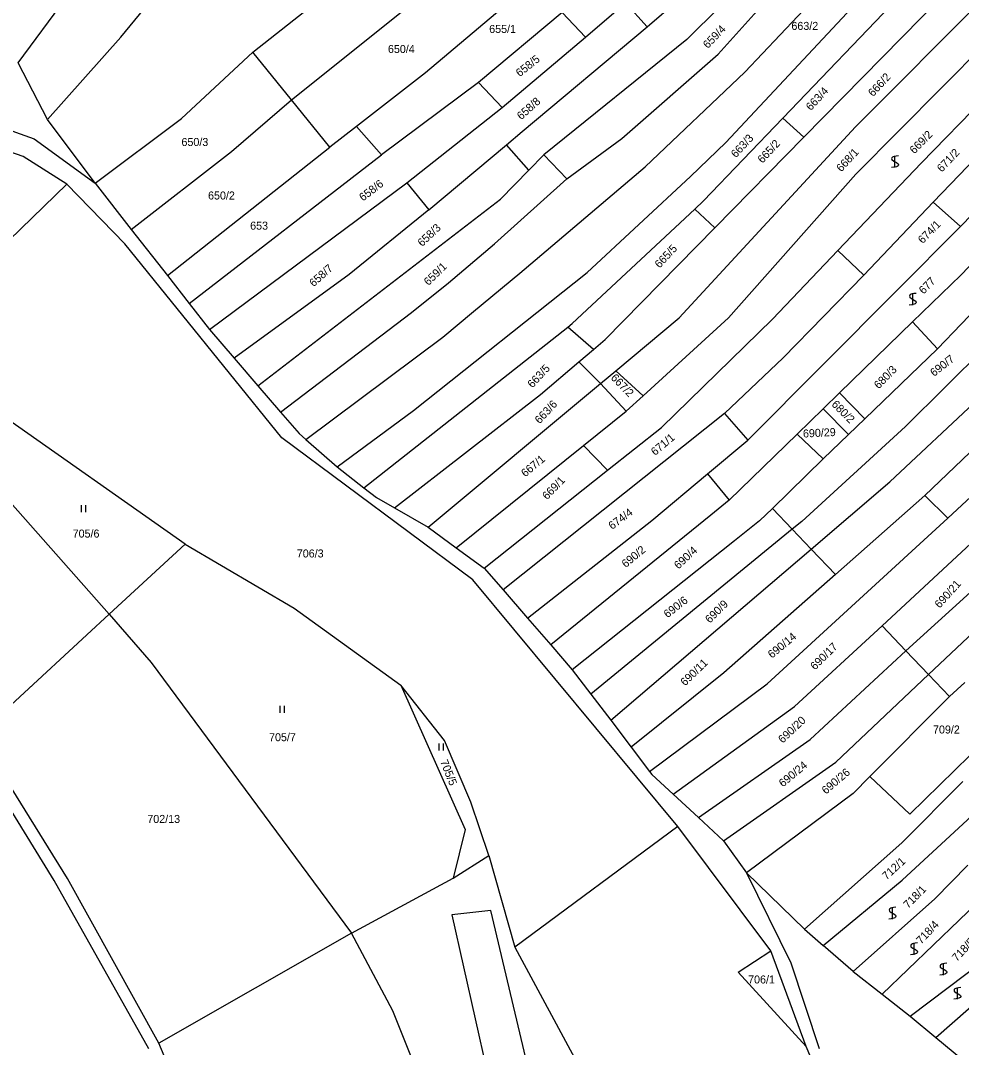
# Model space of a CAD drawing. Extents: x -580630 to -576196, y -1189024 to -1183567.
# Drawn here: x -577874.8 to -577675.1, y -1184830.5 to -1184612.4 of the extents above; entities that cross this region are included whole.
import ezdxf

# ---------------------------------------------------------------- set-up
doc = ezdxf.new("R2010")
doc.units = 0
for name, color, linetype in [('Vrstva 1', 7, 'Continuous'), ('Vrstva 18', 7, 'Continuous'), ('Vrstva 25', 7, 'Continuous'), ('Vrstva 6', 7, 'Continuous')]:
    doc.layers.add(name, color=color, linetype=linetype)

msp = doc.modelspace()

# ---------------------------------------------------------------- linework, layer by layer
at = {"layer": 'Vrstva 1'}
for p, q in [((-577726.75, -1184619.54), (-577689.59, -1184578.26)), ((-577853.5, -1184615.96), (-577826.37, -1184582.89)), ((-577708.51, -1184637.17), (-577654.58, -1184582.28)), ((-577697.57, -1184634.99), (-577649.93, -1184587.15)), ((-577697.48, -1184645.05), (-577646.87, -1184593.95)), ((-577721.07, -1184623.39), (-577697.13, -1184598.08)), ((-577772.62, -1184609.9), (-577788.81, -1184623.53)), ((-577726.28, -1184609.44), (-577733.36, -1184616.43)), ((-577683.61, -1184642.69), (-577651.02, -1184609.17)), ((-577759.79, -1184610.76), (-577777.55, -1184625.57)), ((-577681.06, -1184650.99), (-577645.6, -1184613.98)), ((-577869.04, -1184633.46), (-577853.5, -1184615.96)), ((-577733.36, -1184616.43), (-577763.71, -1184640.93)), ((-577747.18, -1184637.47), (-577726.75, -1184619.54)), ((-577675.3, -1184656.16), (-577639.35, -1184619.15)), ((-577869.04, -1184633.46), (-577875.24, -1184621.44)), ((-577788.81, -1184623.53), (-577803.45, -1184634.91)), ((-577742.2, -1184643.48), (-577721.07, -1184623.39)), ((-577675.21, -1184666.47), (-577634.28, -1184623.43)), ((-577777.55, -1184625.57), (-577798.14, -1184640.98)), ((-577881.74, -1184634.03), (-577871.9, -1184637.58)), ((-577858.94, -1184646.98), (-577869.04, -1184633.46)), ((-577729.8, -1184650.73), (-577713.02, -1184633.18)), ((-577708.51, -1184637.17), (-577713.02, -1184633.18)), ((-577803.45, -1184634.91), (-577809.15, -1184639.33)), ((-577803.45, -1184634.91), (-577798.14, -1184640.98)), ((-577734.98, -1184675.58), (-577697.57, -1184634.99)), ((-577871.9, -1184637.58), (-577858.94, -1184646.98)), ((-577758.81, -1184646.01), (-577747.18, -1184637.47)), ((-577727.43, -1184656.43), (-577708.51, -1184637.17)), ((-577874.24, -1184641.33), (-577881.62, -1184638.67)), ((-577843.61, -1184666.6), (-577809.15, -1184639.33)), ((-577788.14, -1184652.6), (-577771.65, -1184638.8)), ((-577766.9, -1184644.2), (-577771.65, -1184638.8)), ((-577864.96, -1184647.14), (-577874.24, -1184641.33)), ((-577838.99, -1184672.52), (-577798.14, -1184640.98)), ((-577766.9, -1184644.2), (-577763.71, -1184640.93)), ((-577701.31, -1184661.28), (-577683.61, -1184642.69)), ((-577772.92, -1184650.36), (-577766.9, -1184644.2)), ((-577768.83, -1184666.09), (-577742.2, -1184643.48)), ((-577881.7, -1184663.39), (-577864.96, -1184647.14)), ((-577852.6, -1184659.84), (-577864.96, -1184647.14)), ((-577858.94, -1184646.98), (-577851.28, -1184656.79)), ((-577774.15, -1184659.83), (-577758.81, -1184646.01)), ((-577724.55, -1184675.58), (-577697.48, -1184645.05)), ((-577824.41, -1184689.97), (-577772.92, -1184650.36)), ((-577731.64, -1184652.45), (-577729.8, -1184650.73)), ((-577695.81, -1184666.52), (-577681.06, -1184650.99)), ((-577675.3, -1184656.16), (-577681.06, -1184650.99)), ((-577788.14, -1184652.6), (-577805.03, -1184666.34)), ((-577757.69, -1184676.78), (-577731.64, -1184652.45)), ((-577727.43, -1184656.43), (-577731.64, -1184652.45)), ((-577851.28, -1184656.79), (-577843.61, -1184666.6)), ((-577750.72, -1184680.13), (-577727.43, -1184656.43)), ((-577688.81, -1184669.72), (-577675.3, -1184656.16)), ((-577819.32, -1184701.02), (-577852.6, -1184659.84)), ((-577783.93, -1184668.09), (-577774.15, -1184659.83)), ((-577715.21, -1184675.87), (-577701.31, -1184661.28)), ((-577843.61, -1184666.6), (-577838.99, -1184672.52)), ((-577805.03, -1184666.34), (-577829.44, -1184684.13)), ((-577778.64, -1184674.21), (-577768.83, -1184666.09)), ((-577695.81, -1184666.52), (-577712.94, -1184684.06)), ((-577685.45, -1184676.42), (-577675.21, -1184666.47)), ((-577791.77, -1184674.41), (-577783.93, -1184668.09)), ((-577720.41, -1184701.54), (-577688.81, -1184669.72)), ((-577838.99, -1184672.52), (-577834.66, -1184678.06)), ((-577669.98, -1184671.46), (-577680.16, -1184682.14)), ((-577819.59, -1184695.57), (-577791.77, -1184674.41)), ((-577785.18, -1184679.63), (-577778.64, -1184674.21)), ((-577758.64, -1184677.53), (-577757.69, -1184676.78)), ((-577753.19, -1184682.25), (-577758.64, -1184677.53)), ((-577748.46, -1184686.82), (-577734.98, -1184675.58)), ((-577742.64, -1184692.12), (-577724.55, -1184675.58)), ((-577738.74, -1184698.83), (-577715.21, -1184675.87)), ((-577700.94, -1184691.49), (-577685.45, -1184676.42)), ((-577834.66, -1184678.06), (-577829.44, -1184684.13)), ((-577814.21, -1184701.4), (-577785.18, -1184679.63)), ((-577753.19, -1184682.25), (-577750.72, -1184680.13)), ((-577905.49, -1184682.5), (-577855.96, -1184738.5)), ((-577829.44, -1184684.13), (-577824.41, -1184689.97)), ((-577756.32, -1184684.93), (-577753.19, -1184682.25)), ((-577712.94, -1184684.06), (-577725.35, -1184695.88)), ((-577680.16, -1184682.14), (-577695.56, -1184696.97)), ((-577839.85, -1184723.64), (-577894.5, -1184685.16)), ((-577751.69, -1184689.51), (-577756.32, -1184684.93)), ((-577751.69, -1184689.51), (-577748.46, -1184686.82)), ((-577742.64, -1184692.12), (-577748.46, -1184686.82)), ((-577824.41, -1184689.97), (-577819.59, -1184695.57)), ((-577788.29, -1184720.02), (-577751.69, -1184689.51)), ((-577746.21, -1184695.38), (-577742.64, -1184692.12)), ((-577704.4, -1184694.85), (-577700.94, -1184691.49)), ((-577695.56, -1184696.97), (-577700.94, -1184691.49)), ((-577709.94, -1184700.24), (-577704.4, -1184694.85)), ((-577699.03, -1184700.31), (-577704.4, -1184694.85)), ((-577819.59, -1184695.57), (-577815.66, -1184700.13)), ((-577725.35, -1184695.88), (-577772.35, -1184733.34)), ((-577755.28, -1184702.66), (-577746.21, -1184695.38)), ((-577695.56, -1184696.97), (-577699.03, -1184700.31)), ((-577750.2, -1184707.92), (-577738.74, -1184698.83)), ((-577778.77, -1184731.17), (-577819.32, -1184701.02)), ((-577815.66, -1184700.13), (-577814.21, -1184701.4)), ((-577814.21, -1184701.4), (-577807.59, -1184707.22)), ((-577728.98, -1184708.71), (-577720.41, -1184701.54)), ((-577724.35, -1184714.25), (-577709.94, -1184700.24)), ((-577782.32, -1184724.37), (-577755.28, -1184702.66)), ((-577750.2, -1184707.92), (-577755.28, -1184702.66)), ((-577807.59, -1184707.22), (-577801.88, -1184711.65)), ((-577776.38, -1184728.69), (-577750.2, -1184707.92)), ((-577740.79, -1184718.58), (-577728.98, -1184708.71)), ((-577728.98, -1184708.71), (-577724.35, -1184714.25)), ((-577801.88, -1184711.65), (-577799.22, -1184713.72)), ((-577799.22, -1184713.72), (-577795.39, -1184715.93)), ((-577795.39, -1184715.93), (-577788.29, -1184720.02)), ((-577767.16, -1184739.33), (-577740.79, -1184718.58)), ((-577788.29, -1184720.02), (-577782.32, -1184724.37)), ((-577839.85, -1184723.64), (-577816.72, -1184737.18)), ((-577782.32, -1184724.37), (-577776.38, -1184728.69)), ((-577776.38, -1184728.69), (-577772.35, -1184733.34)), ((-577735.3, -1184783.58), (-577778.77, -1184731.17)), ((-577772.35, -1184733.34), (-577767.16, -1184739.33)), ((-577855.96, -1184738.5), (-577847.08, -1184748.72)), ((-577816.72, -1184737.18), (-577794.09, -1184753.52)), ((-577767.16, -1184739.33), (-577762.25, -1184745)), ((-577762.25, -1184745), (-577757.68, -1184750.27)), ((-577847.08, -1184748.72), (-577804.52, -1184806.23)), ((-577757.68, -1184750.27), (-577753.72, -1184755.48)), ((-577784.82, -1184765.26), (-577794.09, -1184753.52)), ((-577677.61, -1184755.95), (-577674.39, -1184752.99)), ((-577753.72, -1184755.48), (-577749.52, -1184761.01)), ((-577677.61, -1184755.95), (-577694.52, -1184772.95)), ((-577749.52, -1184761.01), (-577745.2, -1184766.69)), ((-577686.03, -1184780.93), (-577666.14, -1184761.44)), ((-577864.77, -1184794.61), (-577883.73, -1184764.12)), ((-577867.64, -1184795), (-577885.53, -1184765.94)), ((-577779.21, -1184778.36), (-577784.82, -1184765.26)), ((-577745.2, -1184766.69), (-577741.27, -1184771.87)), ((-577741.27, -1184771.87), (-577740.76, -1184772.54)), ((-577740.76, -1184772.54), (-577736.29, -1184776.69)), ((-577694.52, -1184772.95), (-577698.07, -1184776.52)), ((-577694.52, -1184772.95), (-577686.03, -1184780.93)), ((-577674.76, -1184774.01), (-577687.73, -1184786.99)), ((-577736.29, -1184776.69), (-577730.92, -1184781.67)), ((-577698.07, -1184776.52), (-577720.67, -1184793.42)), ((-577775.38, -1184789.68), (-577779.21, -1184778.36)), ((-577687.65, -1184794.96), (-577670.03, -1184778.61)), ((-577730.92, -1184781.67), (-577725.59, -1184786.62)), ((-577715.51, -1184809.98), (-577735.3, -1184783.58)), ((-577725.59, -1184786.62), (-577720.67, -1184793.42)), ((-577687.73, -1184786.99), (-577708.39, -1184805.38)), ((-577775.38, -1184789.68), (-577769.87, -1184809.18)), ((-577847.56, -1184830.77), (-577867.64, -1184795)), ((-577845.39, -1184829.58), (-577864.77, -1184794.61)), ((-577720.67, -1184793.42), (-577711.32, -1184812.53)), ((-577708.39, -1184805.38), (-577720.67, -1184793.42)), ((-577704.45, -1184808.81), (-577687.65, -1184794.96)), ((-577774.97, -1184801.42), (-577783.24, -1184802.31)), ((-577757.24, -1184876.22), (-577774.97, -1184801.42)), ((-577783.24, -1184802.31), (-577766.1, -1184878.29)), ((-577795.77, -1184822.69), (-577804.52, -1184806.23)), ((-577708.39, -1184805.38), (-577704.45, -1184808.81)), ((-577769.87, -1184809.18), (-577730.89, -1184881.49)), ((-577708.03, -1184830.28), (-577715.51, -1184809.98)), ((-577698.05, -1184814.34), (-577704.45, -1184808.81)), ((-577711.32, -1184812.53), (-577705.31, -1184830.66)), ((-577698.05, -1184814.34), (-577691.93, -1184819.14)), ((-577680.53, -1184828.33), (-577665.31, -1184814.98)), ((-577691.93, -1184819.14), (-577685.97, -1184823.82)), ((-577779.32, -1184863.47), (-577795.77, -1184822.69)), ((-577685.97, -1184823.82), (-577680.53, -1184828.33)), ((-577833.27, -1184858.65), (-577845.39, -1184829.58)), ((-577691.39, -1184869.48), (-577708.03, -1184830.28)), ((-577680.53, -1184828.33), (-577672.73, -1184834.83))]:
    msp.add_line(p, q, dxfattribs=at)
at = {"layer": 'Vrstva 25'}
for p, q in [((-577861.9, -1184715.32), (-577861.9, -1184716.82)), ((-577860.9, -1184716.82), (-577860.9, -1184715.32)), ((-577819.74, -1184757.94), (-577819.74, -1184759.44)), ((-577818.74, -1184759.44), (-577818.74, -1184757.94)), ((-577786.02, -1184765.93), (-577786.02, -1184767.43)), ((-577785.02, -1184767.43), (-577785.02, -1184765.93))]:
    msp.add_line(p, q, dxfattribs=at)
for points in [[(-577688.45, -1184641.17), (-577688.96, -1184641.23), (-577689.31, -1184641.28), (-577689.55, -1184641.36), (-577689.73, -1184641.47), (-577689.85, -1184641.56), (-577689.9, -1184641.73), (-577689.85, -1184641.96), (-577689.46, -1184642.28), (-577688.9, -1184642.59), (-577688.55, -1184642.86), (-577688.48, -1184643.06), (-577688.55, -1184643.26), (-577688.71, -1184643.39), (-577688.9, -1184643.46), (-577689.43, -1184643.59), (-577689.95, -1184643.66)], [(-577689.2, -1184643.67), (-577689.2, -1184642.4), (-577689.2, -1184641.17)], [(-577684.67, -1184670.36), (-577685.18, -1184670.42), (-577685.53, -1184670.47), (-577685.77, -1184670.55), (-577685.95, -1184670.66), (-577686.07, -1184670.75), (-577686.12, -1184670.92), (-577686.07, -1184671.15), (-577685.68, -1184671.47), (-577685.12, -1184671.78), (-577684.77, -1184672.05), (-577684.7, -1184672.25), (-577684.77, -1184672.45), (-577684.93, -1184672.58), (-577685.12, -1184672.65), (-577685.65, -1184672.78), (-577686.17, -1184672.85)], [(-577685.42, -1184672.86), (-577685.42, -1184671.59), (-577685.42, -1184670.36)], [(-577688.99, -1184800.71), (-577689.5, -1184800.77), (-577689.85, -1184800.82), (-577690.09, -1184800.9), (-577690.27, -1184801.01), (-577690.39, -1184801.1), (-577690.44, -1184801.27), (-577690.39, -1184801.5), (-577690, -1184801.82), (-577689.44, -1184802.13), (-577689.09, -1184802.4), (-577689.02, -1184802.6), (-577689.09, -1184802.8), (-577689.25, -1184802.93), (-577689.44, -1184803), (-577689.97, -1184803.13), (-577690.49, -1184803.2)], [(-577689.74, -1184803.21), (-577689.74, -1184801.94), (-577689.74, -1184800.71)], [(-577684.4, -1184808.28), (-577684.91, -1184808.34), (-577685.26, -1184808.39), (-577685.5, -1184808.47), (-577685.68, -1184808.58), (-577685.8, -1184808.67), (-577685.85, -1184808.84), (-577685.8, -1184809.07), (-577685.41, -1184809.39), (-577684.85, -1184809.7), (-577684.5, -1184809.97), (-577684.43, -1184810.17), (-577684.5, -1184810.37), (-577684.66, -1184810.5), (-577684.85, -1184810.57), (-577685.38, -1184810.7), (-577685.9, -1184810.77)], [(-577685.15, -1184810.78), (-577685.15, -1184809.51), (-577685.15, -1184808.28)], [(-577678.18, -1184812.6), (-577678.69, -1184812.66), (-577679.04, -1184812.71), (-577679.28, -1184812.79), (-577679.46, -1184812.9), (-577679.58, -1184812.99), (-577679.63, -1184813.16), (-577679.58, -1184813.39), (-577679.19, -1184813.71), (-577678.63, -1184814.02), (-577678.28, -1184814.29), (-577678.21, -1184814.49), (-577678.28, -1184814.69), (-577678.44, -1184814.82), (-577678.63, -1184814.89), (-577679.16, -1184815.02), (-577679.68, -1184815.09)], [(-577678.93, -1184815.1), (-577678.93, -1184813.83), (-577678.93, -1184812.6)], [(-577675.21, -1184817.74), (-577675.72, -1184817.8), (-577676.07, -1184817.85), (-577676.31, -1184817.93), (-577676.49, -1184818.04), (-577676.61, -1184818.13), (-577676.66, -1184818.3), (-577676.61, -1184818.53), (-577676.22, -1184818.85), (-577675.66, -1184819.16), (-577675.31, -1184819.43), (-577675.24, -1184819.63), (-577675.31, -1184819.83), (-577675.47, -1184819.96), (-577675.66, -1184820.03), (-577676.19, -1184820.16), (-577676.71, -1184820.23)], [(-577675.96, -1184820.24), (-577675.96, -1184818.97), (-577675.96, -1184817.74)]]:
    msp.add_lwpolyline(points, dxfattribs=at)
at = {"layer": 'Vrstva 6'}
for p, q in [((-577875.24, -1184621.44), (-577857.74, -1184597.59)), ((-577825.44, -1184619.12), (-577797.8, -1184597.29)), ((-577725.12, -1184638.34), (-577691.97, -1184602.89)), ((-577817.28, -1184629.24), (-577788.12, -1184605.95)), ((-577713.02, -1184633.18), (-577687.79, -1184606.79)), ((-577754.88, -1184615.96), (-577746.39, -1184608.65)), ((-577746.39, -1184608.65), (-577741.75, -1184613.77)), ((-577741.75, -1184613.77), (-577735.24, -1184608.04)), ((-577754.88, -1184615.96), (-577759.79, -1184610.76)), ((-577768.3, -1184635.99), (-577741.75, -1184613.77)), ((-577772.55, -1184630.87), (-577754.88, -1184615.96)), ((-577840.63, -1184633.25), (-577825.44, -1184619.12)), ((-577817.28, -1184629.24), (-577825.44, -1184619.12)), ((-577772.55, -1184630.87), (-577777.55, -1184625.57)), ((-577829.98, -1184640.22), (-577817.28, -1184629.24)), ((-577809.15, -1184639.33), (-577817.28, -1184629.24)), ((-577792.78, -1184646.87), (-577772.55, -1184630.87)), ((-577858.94, -1184646.98), (-577840.63, -1184633.25)), ((-577771.65, -1184638.8), (-577768.3, -1184635.99)), ((-577732.59, -1184645.56), (-577725.12, -1184638.34)), ((-577851.28, -1184656.79), (-577829.98, -1184640.22)), ((-577758.81, -1184646.01), (-577763.71, -1184640.93)), ((-577834.66, -1184678.06), (-577792.78, -1184646.87)), ((-577792.78, -1184646.87), (-577788.14, -1184652.6)), ((-577754.54, -1184665.94), (-577732.59, -1184645.56)), ((-577701.31, -1184661.28), (-577695.81, -1184666.52)), ((-577791.36, -1184695.2), (-577754.54, -1184665.94)), ((-577801.88, -1184711.65), (-577758.64, -1184677.53)), ((-577665.83, -1184677.6), (-577686.98, -1184698.66)), ((-577685.45, -1184676.42), (-577680.16, -1184682.14)), ((-577764.41, -1184691.86), (-577756.32, -1184684.93)), ((-577751.69, -1184689.51), (-577746.21, -1184695.38)), ((-577682.84, -1184713.25), (-577658.03, -1184689.52)), ((-577795.39, -1184715.93), (-577764.41, -1184691.86)), ((-577690.26, -1184710.38), (-577671.38, -1184692.68)), ((-577677.99, -1184718.1), (-577651.69, -1184693.56)), ((-577807.59, -1184707.22), (-577791.36, -1184695.2)), ((-577725.35, -1184695.88), (-577720.41, -1184701.54)), ((-577686.98, -1184698.66), (-577708.99, -1184718.78)), ((-577709.94, -1184700.24), (-577704.44, -1184705.52)), ((-577699.03, -1184700.31), (-577704.44, -1184705.52)), ((-577704.44, -1184705.52), (-577715.19, -1184716.01)), ((-577706.98, -1184724.67), (-577690.26, -1184710.38)), ((-577724.35, -1184714.25), (-577728.29, -1184717.44)), ((-577701.81, -1184730.07), (-577682.84, -1184713.25)), ((-577677.99, -1184718.1), (-577682.84, -1184713.25)), ((-577715.19, -1184716.01), (-577717.93, -1184718.69)), ((-577711, -1184720.43), (-577715.19, -1184716.01)), ((-577728.29, -1184717.44), (-577762.25, -1184745)), ((-577717.93, -1184718.69), (-577723.24, -1184722.91)), ((-577716.34, -1184753.24), (-577677.99, -1184718.1)), ((-577708.99, -1184718.78), (-577711, -1184720.43)), ((-577711, -1184720.43), (-577753.72, -1184755.48)), ((-577706.98, -1184724.67), (-577711, -1184720.43)), ((-577691.94, -1184740.98), (-577669.51, -1184720.11)), ((-577723.24, -1184722.91), (-577757.68, -1184750.27)), ((-577855.96, -1184738.5), (-577839.85, -1184723.64)), ((-577749.52, -1184761.01), (-577706.98, -1184724.67)), ((-577701.81, -1184730.07), (-577706.98, -1184724.67)), ((-577686.88, -1184746.27), (-577663.87, -1184725.35)), ((-577682.08, -1184751.28), (-577658.55, -1184729.13)), ((-577701.81, -1184730.07), (-577725.53, -1184750.93)), ((-577883.73, -1184764.12), (-577855.96, -1184738.5)), ((-577710.51, -1184758.1), (-577691.94, -1184740.98)), ((-577691.94, -1184740.98), (-577686.88, -1184746.27)), ((-577686.88, -1184746.27), (-577707.16, -1184765.05)), ((-577686.88, -1184746.27), (-577682.08, -1184751.28)), ((-577725.53, -1184750.93), (-577745.2, -1184766.69)), ((-577682.08, -1184751.28), (-577701.72, -1184769.9)), ((-577682.08, -1184751.28), (-577677.61, -1184755.95)), ((-577794.09, -1184753.52), (-577780.4, -1184784.16)), ((-577741.27, -1184771.87), (-577716.34, -1184753.24)), ((-577736.29, -1184776.69), (-577710.51, -1184758.1)), ((-577730.92, -1184781.67), (-577707.16, -1184765.05)), ((-577725.59, -1184786.62), (-577701.72, -1184769.9)), ((-577780.4, -1184784.16), (-577782.96, -1184794.51)), ((-577735.3, -1184783.58), (-577769.87, -1184809.18)), ((-577782.96, -1184794.51), (-577775.38, -1184789.68)), ((-577673.76, -1184791.8), (-577680.75, -1184798.94)), ((-577804.52, -1184806.23), (-577782.96, -1184794.51)), ((-577668.58, -1184796.7), (-577691.93, -1184819.14)), ((-577680.75, -1184798.94), (-577698.05, -1184814.34)), ((-577804.52, -1184806.23), (-577845.39, -1184829.58)), ((-577722.5, -1184814.51), (-577715.51, -1184809.98)), ((-577685.97, -1184823.82), (-577669.36, -1184811.26)), ((-577708.03, -1184830.28), (-577722.5, -1184814.51))]:
    msp.add_line(p, q, dxfattribs=at)

# ---------------------------------------------------------------- texts
at = {"layer": 'Vrstva 18'}
for s, p in [('655/1', (-577775.309, -1184615.07)), ('663/2', (-577711.174, -1184614.42)), ('650/4', (-577796.797, -1184619.32)), ('650/3', (-577840.614, -1184639.07)), ('650/2', (-577834.97, -1184650.43)), ('653', (-577826.038, -1184656.83)), ('705/6', (-577863.707, -1184722.21)), ('706/3', (-577816.137, -1184726.43)), ('709/2', (-577681.123, -1184763.81)), ('705/7', (-577822.026, -1184765.44)), ('702/13', (-577847.862, -1184782.8)), ('706/1', (-577720.362, -1184816.88))]:
    msp.add_text(s, height=1.7, dxfattribs=at).set_placement(p)
for s, rotation, p in [('659/4', 46.00851, (-577728.917, -1184618.494)), ('658/5', 38.56006, (-577768.829, -1184624.475)), ('666/2', 47.15443, (-577693.845, -1184628.711)), ('663/4', 47.15443, (-577707.044, -1184631.681)), ('658/8', 41.65403, (-577768.515, -1184633.614)), ('669/2', 45.72203, (-577685.068, -1184640.861)), ('663/3', 47.15443, (-577722.953, -1184641.695)), ('665/2', 47.15443, (-577717.307, -1184642.856)), ('668/1', 47.44091, (-577700.575, -1184644.682)), ('671/2', 46.63876, (-577679.251, -1184644.747)), ('658/6', 37.41414, (-577802.105, -1184650.881)), ('658/3', 43.4302, (-577789.55, -1184660.541)), ('674/1', 45.49285, (-577683.314, -1184659.922)), ('665/5', 47.15443, (-577739.138, -1184665.126)), ('658/7', 41.65403, (-577812.57, -1184669.074)), ('659/1', 44.34693, (-577788.2, -1184668.819)), ('677', 45.03448, (-577683.124, -1184670.646)), ('690/7', 37.9871, (-577680.905, -1184688.115)), ('663/5', 47.15443, (-577766.126, -1184690.575)), ('680/3', 45.55014, (-577692.643, -1184690.761)), ('667/2', 314.26735, (-577749.63, -1184688.418)), ('663/6', 47.15443, (-577764.584, -1184698.181)), ('680/2', 314.89761, (-577702.783, -1184694.058)), ('690/29', 2.92209, (-577708.677, -1184700.985)), ('671/1', 39.99245, (-577740.116, -1184704.903)), ('667/1', 39.64868, (-577767.665, -1184709.453)), ('669/1', 45.72203, (-577763.034, -1184714.289)), ('674/4', 36.89848, (-577749.213, -1184720.607)), ('690/2', 39.59138, (-577746.343, -1184728.712)), ('690/4', 42.91454, (-577735.144, -1184729.026)), ('690/21', 47.95657, (-577679.715, -1184737.328)), ('690/6', 37.9871, (-577737.467, -1184739.359)), ('690/9', 44.8053, (-577728.485, -1184740.498)), ('690/14', 39.59138, (-577715.309, -1184747.952)), ('690/17', 44.69071, (-577706.174, -1184750.445)), ('690/11', 44.11775, (-577733.739, -1184753.824)), ('690/20', 43.31561, (-577713.022, -1184765.985)), ('705/5', 292.09388, (-577785.762, -1184769.774)), ('690/24', 39.87786, (-577712.971, -1184775.287)), ('690/26', 40.33623, (-577703.859, -1184776.813)), ('712/1', 42.45617, (-577690.984, -1184795)), ('718/1', 45.49285, (-577686.389, -1184801.092)), ('718/4', 46.86795, (-577683.62, -1184808.662)), ('718/5', 46.86795, (-577676.042, -1184812.356))]:
    msp.add_text(s, height=1.7, rotation=rotation, dxfattribs=at).set_placement(p)

doc.saveas('drawing.dxf')
